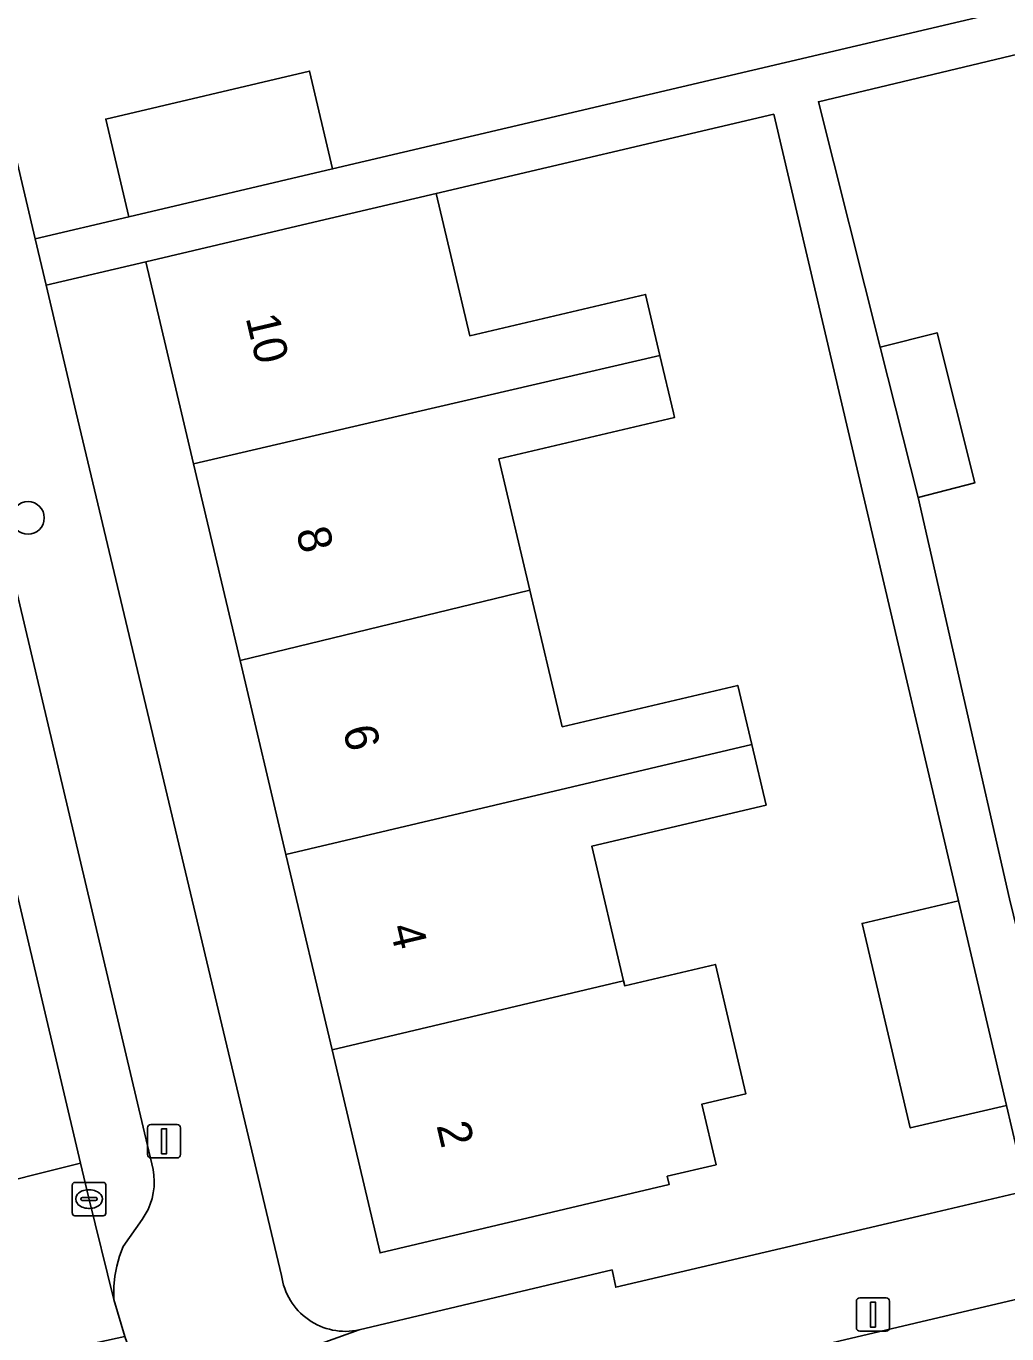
# Model space of a CAD drawing. Extents: x 158031 to 159244, y 380104 to 381214.
# Drawn here: x 158623.97 to 158653.35, y 380722.4 to 380761.59 of the extents above; entities that cross this region are included whole.
import ezdxf

# ---------------------------------------------------------------- set-up
doc = ezdxf.new("R2010")
doc.units = 0
for name, color, linetype in [('IMGEO_Boom', 7, 'Continuous'), ('IMGEO_Erf', 7, 'Continuous'), ('IMGEO_Kolk', 7, 'Continuous'), ('IMGEO_Lichtmast', 7, 'Continuous'), ('IMGEO_Muur', 7, 'Continuous'), ('IMGEO_Pand', 7, 'Continuous'), ('IMGEO_Pand_nummerreeks', 7, 'Continuous'), ('IMGEO_Parkeervlak_open', 7, 'Continuous'), ('IMGEO_Rijbaan_lokaal_gesloten', 7, 'Continuous'), ('IMGEO_Rijbaan_lokaal_open', 7, 'Continuous'), ('IMGEO_Voetpad_open', 7, 'Continuous')]:
    doc.layers.add(name, color=color, linetype=linetype)

msp = doc.modelspace()

# ---------------------------------------------------------------- linework, layer by layer
at = {"layer": 'IMGEO_Boom'}
msp.add_circle((158624.026, 380746.851), 0.489, dxfattribs=at)
at = {"layer": 'IMGEO_Erf'}
msp.add_lwpolyline([(158668.932, 380765.724), (158663.056, 380790.306), (158662.6, 380790.833), (158662.431, 380790.941), (158662.253, 380791.033), (158662.067, 380791.109), (158661.875, 380791.169), (158661.679, 380791.211), (158661.48, 380791.235), (158661.279, 380791.241), (158661.079, 380791.229), (158660.88, 380791.2), (158660.685, 380791.153), (158660.579, 380791.119), (158618.173, 380781.048), (158624.245, 380755.218), (158627.044, 380755.876), (158626.355, 380758.805), (158632.463, 380760.241), (158633.152, 380757.312), (158656.209, 380762.733)], close=True, dxfattribs=at)
for points in [[(158657.602, 380761.691), (158647.702, 380759.325), (158649.557, 380751.964), (158651.258, 380752.399), (158652.391, 380747.903), (158650.69, 380747.468), (158653.428, 380735.432)], [(158633.943, 380722.518), (158641.525, 380724.316), (158641.632, 380723.796), (158651.055, 380726.009), (158653.942, 380726.687), (158653.341, 380729.248), (158650.454, 380728.57), (158649.015, 380734.699), (158651.902, 380735.377), (158646.366, 380758.949), (158636.257, 380756.574)], [(158636.257, 380756.574), (158637.26, 380752.308), (158642.529, 380753.547), (158642.958, 380751.722), (158643.363, 380750), (158643.395, 380749.863), (158638.131, 380748.624), (158639.062, 380744.683), (158640.029, 380740.591), (158645.288, 380741.834), (158645.707, 380740.062), (158646.136, 380738.248), (158640.912, 380737.013), (158641.865, 380732.984), (158641.901, 380732.83), (158644.618, 380733.469), (158645.528, 380729.592), (158644.208, 380729.282), (158644.637, 380727.467), (158643.174, 380727.121), (158643.232, 380726.876), (158634.571, 380724.828), (158633.134, 380730.912), (158631.753, 380736.761), (158630.379, 380742.58), (158628.987, 380748.477), (158628.627, 380750), (158627.557, 380754.53), (158624.571, 380753.829), (158625.471, 380750), (158631.622, 380724.15)]]:
    msp.add_lwpolyline(points, dxfattribs=at)
msp.add_arc((158633.538, 380724.409), 1.934, 187.6991, 282.0753, dxfattribs=at)
at = {"layer": 'IMGEO_Kolk'}
for p, q in [((158625.354, 380726.014), (158625.354, 380726.866)), ((158625.429, 380726.94), (158626.281, 380726.94)), ((158626.355, 380726.866), (158626.355, 380726.014)), ((158625.613, 380726.434), (158625.613, 380726.446)), ((158625.656, 380726.483), (158626.054, 380726.483)), ((158625.842, 380726.72), (158625.867, 380726.72)), ((158626.097, 380726.446), (158626.097, 380726.434)), ((158626.051, 380726.397), (158625.653, 380726.397)), ((158625.865, 380726.16), (158625.84, 380726.16)), ((158626.281, 380725.94), (158625.429, 380725.94))]:
    msp.add_line(p, q, dxfattribs=at)
for points in [[(158625.354, 380726.014), (158625.354, 380726.866)], [(158625.429, 380726.94), (158626.281, 380726.94)], [(158626.355, 380726.866), (158626.355, 380726.014)], [(158626.281, 380725.94), (158625.429, 380725.94)]]:
    msp.add_lwpolyline(points, dxfattribs=at)
for centre, radius, start, end in [((158625.431, 380726.864), 0.0765, 91.552, 178.448), ((158625.431, 380726.864), 0.0765, 91.552, 178.448), ((158626.279, 380726.864), 0.0765, 1.552, 88.448), ((158626.279, 380726.864), 0.0765, 1.552, 88.448), ((158625.653, 380726.443), 0.0403, 85.8775, 175.7526), ((158625.65, 380726.433), 0.0366, 178.938, 274.7102), ((158626.054, 380726.44), 0.043, 264.8664, 352.4533), ((158626.058, 380726.445), 0.0386, 1.7309, 96.639), ((158625.431, 380726.016), 0.0765, 181.552, 268.448), ((158625.431, 380726.016), 0.0765, 181.552, 268.448), ((158626.279, 380726.016), 0.0765, 271.552, 358.448), ((158626.279, 380726.016), 0.0765, 271.552, 358.448)]:
    msp.add_arc(centre, radius, start, end, dxfattribs=at)
for centre, major_axis, ratio, start_param, end_param in [((158625.841, 380726.44), (-0.387, 0.002), 0.722429, 4.712389, 7.853982), ((158625.866, 380726.44), (-0.39, 0.002), 0.717154, 1.570796, 4.712389)]:
    msp.add_ellipse(centre, major_axis=major_axis, ratio=ratio, start_param=start_param, end_param=end_param, dxfattribs=at)
at = {"layer": 'IMGEO_Lichtmast'}
for p, q in [((158627.607, 380727.772), (158627.607, 380728.572)), ((158627.607, 380728.572), (158627.607, 380727.772)), ((158627.707, 380728.672), (158628.497, 380728.672)), ((158628.497, 380728.672), (158627.707, 380728.672)), ((158628.597, 380728.572), (158628.597, 380727.772)), ((158628.597, 380727.772), (158628.597, 380728.572)), ((158628.497, 380727.672), (158627.707, 380727.672)), ((158627.707, 380727.672), (158628.497, 380727.672)), ((158648.842, 380722.579), (158648.842, 380723.379)), ((158648.842, 380723.379), (158648.842, 380722.579)), ((158648.942, 380723.479), (158649.732, 380723.479)), ((158649.732, 380723.479), (158648.942, 380723.479)), ((158649.832, 380723.379), (158649.832, 380722.579)), ((158649.832, 380722.579), (158649.832, 380723.379)), ((158649.732, 380722.479), (158648.942, 380722.479)), ((158648.942, 380722.479), (158649.732, 380722.479))]:
    msp.add_line(p, q, dxfattribs=at)
for points in [[(158628.027, 380728.547), (158628.177, 380728.547), (158628.177, 380727.797), (158628.027, 380727.797), (158628.027, 380728.547)], [(158649.262, 380723.354), (158649.412, 380723.354), (158649.412, 380722.604), (158649.262, 380722.604), (158649.262, 380723.354)]]:
    msp.add_lwpolyline(points, dxfattribs=at)
for centre, start, end in [((158627.707, 380728.572), 90, 180), ((158627.707, 380728.572), 90, 180), ((158628.497, 380728.572), 0, 90), ((158628.497, 380728.572), 360, 90), ((158627.707, 380727.772), 180, 270), ((158627.707, 380727.772), 180, 270), ((158628.497, 380727.772), 270, 0), ((158628.497, 380727.772), 270, 0), ((158648.942, 380723.379), 90, 180), ((158648.942, 380723.379), 90, 180), ((158649.732, 380723.379), 0, 90), ((158649.732, 380723.379), 360, 90), ((158648.942, 380722.579), 180, 270), ((158648.942, 380722.579), 180, 270), ((158649.732, 380722.579), 270, 0), ((158649.732, 380722.579), 270, 0)]:
    msp.add_arc(centre, 0.1, start, end, dxfattribs=at)
at = {"layer": 'IMGEO_Muur'}
msp.add_lwpolyline([(158641.632, 380723.796), (158651.055, 380726.009)], dxfattribs=at)
at = {"layer": 'IMGEO_Pand'}
for points in [[(158627.044, 380755.876), (158633.152, 380757.312), (158632.463, 380760.241), (158626.355, 380758.805)], [(158628.987, 380748.477), (158635.545, 380750), (158642.958, 380751.722), (158642.529, 380753.547), (158637.26, 380752.308), (158636.257, 380756.574), (158632.414, 380755.671), (158627.557, 380754.53), (158628.627, 380750)], [(158649.557, 380751.964), (158650.69, 380747.468), (158652.391, 380747.903), (158651.258, 380752.399)], [(158628.987, 380748.477), (158630.379, 380742.58), (158639.062, 380744.683), (158638.131, 380748.624), (158643.395, 380749.863), (158643.363, 380750), (158642.958, 380751.722), (158635.545, 380750)], [(158631.753, 380736.761), (158645.707, 380740.062), (158645.288, 380741.834), (158640.029, 380740.591), (158639.062, 380744.683), (158630.379, 380742.58)], [(158631.753, 380736.761), (158633.134, 380730.912), (158641.865, 380732.984), (158640.912, 380737.013), (158646.136, 380738.248), (158645.707, 380740.062)], [(158650.454, 380728.57), (158653.341, 380729.248), (158651.902, 380735.377), (158649.015, 380734.699)], [(158633.134, 380730.912), (158634.571, 380724.828), (158643.232, 380726.876), (158643.174, 380727.121), (158644.637, 380727.467), (158644.208, 380729.282), (158645.528, 380729.592), (158644.618, 380733.469), (158641.901, 380732.83), (158641.865, 380732.984)]]:
    msp.add_lwpolyline(points, close=True, dxfattribs=at)
at = {"layer": 'IMGEO_Parkeervlak_open'}
for points in [[(158621.401, 380745.287), (158625.599, 380727.516), (158625.847, 380726.467), (158626.597, 380723.434), (158626.593, 380723.512), (158626.596, 380723.821), (158626.626, 380724.129), (158626.684, 380724.433), (158626.769, 380724.731), (158626.88, 380725.02), (158627.445, 380725.828), (158627.54, 380725.975), (158627.621, 380726.129), (158627.689, 380726.291), (158627.741, 380726.458), (158627.779, 380726.628), (158627.801, 380726.802), (158627.808, 380726.976), (158627.799, 380727.151), (158627.774, 380727.324), (158622.417, 380750)], [(158674.479, 380728.406), (158672.524, 380727.961), (158659.175, 380724.742), (158651.834, 380723.01), (158640.223, 380720.27)]]:
    msp.add_lwpolyline(points, dxfattribs=at)
at = {"layer": 'IMGEO_Rijbaan_lokaal_gesloten'}
msp.add_lwpolyline([(158625.847, 380726.467), (158625.599, 380727.516), (158618.975, 380725.857), (158619.06, 380725.475), (158620.191, 380720.852), (158626.931, 380722.326), (158626.597, 380723.434)], close=True, dxfattribs=at)
at = {"layer": 'IMGEO_Rijbaan_lokaal_open'}
msp.add_lwpolyline([(158618.975, 380725.857), (158625.599, 380727.516), (158621.401, 380745.287)], dxfattribs=at)
at = {"layer": 'IMGEO_Voetpad_open'}
for points in [[(158631.622, 380724.15), (158625.471, 380750), (158624.571, 380753.829), (158624.245, 380755.218), (158618.173, 380781.048), (158616.032, 380789.635), (158615.986, 380789.803), (158615.134, 380793.418), (158611.532, 380808.69), (158610.841, 380811.62), (158610.493, 380813.095), (158606.913, 380828.277), (158605.888, 380832.607), (158605.485, 380834.31), (158604.621, 380837.745), (158603.468, 380842.85), (158601.363, 380842.36), (158600.398, 380846.416), (158599.44, 380850.442), (158596.12, 380864.401)], [(158622.417, 380750), (158627.774, 380727.324), (158627.799, 380727.151), (158627.808, 380726.976), (158627.801, 380726.802), (158627.779, 380726.628), (158627.741, 380726.458), (158627.689, 380726.291), (158627.621, 380726.129), (158627.54, 380725.975), (158627.445, 380725.828), (158626.88, 380725.02), (158626.769, 380724.731), (158626.684, 380724.433), (158626.626, 380724.129), (158626.596, 380723.821), (158626.593, 380723.512), (158626.597, 380723.434), (158626.931, 380722.326), (158626.982, 380722.155), (158627.4, 380721.092), (158627.912, 380720.355), (158633.943, 380722.518)], [(158680.059, 380725.973), (158684.497, 380727.034), (158682.788, 380734.39), (158680.401, 380733.771), (158676.826, 380732.7), (158672.928, 380731.803), (158673.077, 380731.178), (158659.347, 380727.957), (158658.308, 380727.713), (158655.46, 380727.044), (158653.942, 380726.687), (158651.055, 380726.009), (158641.632, 380723.796), (158641.525, 380724.316), (158633.943, 380722.518), (158627.912, 380720.355)], [(158640.223, 380720.27), (158651.834, 380723.01), (158659.175, 380724.742)]]:
    msp.add_lwpolyline(points, dxfattribs=at)
msp.add_lwpolyline([(158657.602, 380761.691), (158661.506, 380762.624), (158666.369, 380763.785), (158669.232, 380764.469), (158668.932, 380765.724), (158656.209, 380762.733), (158633.152, 380757.312), (158627.044, 380755.876), (158624.245, 380755.218), (158624.571, 380753.829), (158627.557, 380754.53), (158632.414, 380755.671), (158636.257, 380756.574), (158646.366, 380758.949), (158651.902, 380735.377), (158653.341, 380729.248), (158653.942, 380726.687), (158655.46, 380727.044), (158653.664, 380734.459), (158653.428, 380735.432), (158650.69, 380747.468), (158649.557, 380751.964), (158647.702, 380759.325)], close=True, dxfattribs=at)
msp.add_arc((158633.538, 380724.409), 1.934, 187.6991, 282.0753, dxfattribs=at)

# ---------------------------------------------------------------- texts
at = {"layer": 'IMGEO_Pand_nummerreeks'}
for s, p in [('10', (158630.542, 380752.852)), ('8', (158632.052, 380746.463)), ('6', (158633.453, 380740.526)), ('4', (158634.856, 380734.586)), ('2', (158636.259, 380728.648))]:
    msp.add_text(s, height=1, rotation=283.2867, dxfattribs=at).set_placement(p)

doc.saveas('drawing.dxf')
